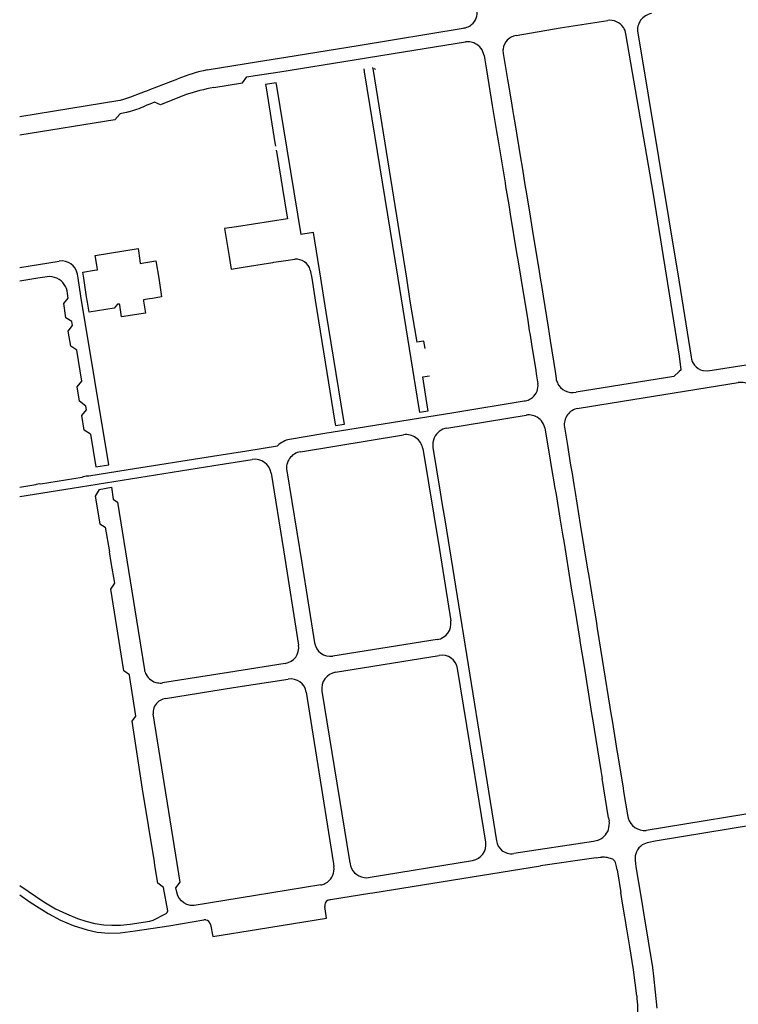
# Model space of a CAD drawing. Extents: x 148869 to 161638, y 453607 to 469810.
# Tile 988 of 1056: x 159140.98 to 159143.64, y 459848.13 to 459851.78. Entities that reach past the tile are written whole.
import ezdxf

# ---------------------------------------------------------------- set-up
doc = ezdxf.new("R2010")
doc.units = 0
doc.layers.add('LKI_V01_KANTRIJWEG', color=252, linetype='CONTINUOUS')

msp = doc.modelspace()

# ---------------------------------------------------------------- linework, layer by layer
at = {"layer": 'LKI_V01_KANTRIJWEG'}
for p, q in [((159142.6243, 459851.7451), (159142.6283, 459851.7458)), ((159142.6243, 459851.7451), (159142.6283, 459851.7458)), ((159142.3653, 459851.6513), (159142.6331, 459851.6944)), ((159142.3653, 459851.6513), (159142.6331, 459851.6944)), ((159141.9454, 459851.5839), (159142.2213, 459851.628)), ((159141.9454, 459851.5839), (159142.2213, 459851.628)), ((159142.2213, 459851.628), (159142.3653, 459851.6513)), ((159142.2213, 459851.628), (159142.3653, 459851.6513)), ((159142.7013, 459851.6439), (159142.7039, 459851.628)), ((159142.7013, 459851.6439), (159142.7039, 459851.628)), ((159142.7039, 459851.628), (159142.7101, 459851.5905)), ((159142.7039, 459851.628), (159142.7101, 459851.5905)), ((159142.7721, 459851.6514), (159142.7882, 459851.5548)), ((159142.7721, 459851.6514), (159142.7882, 459851.5548)), ((159142.2559, 459851.5949), (159142.2578, 459851.5833)), ((159142.2559, 459851.5949), (159142.2578, 459851.5833)), ((159142.289, 459851.6001), (159142.2899, 459851.594)), ((159142.289, 459851.6001), (159142.2899, 459851.594)), ((159142.2899, 459851.594), (159142.2908, 459851.5888)), ((159142.2899, 459851.594), (159142.2908, 459851.5888)), ((159142.2908, 459851.5888), (159142.4139, 459850.8195)), ((159142.2908, 459851.5888), (159142.4139, 459850.8195)), ((159142.7101, 459851.5905), (159142.7318, 459851.4585)), ((159142.7101, 459851.5905), (159142.7318, 459851.4585)), ((159141.4646, 459851.5178), (159141.5682, 459851.5579)), ((159141.4646, 459851.5178), (159141.5682, 459851.5579)), ((159141.8232, 459851.5645), (159141.8542, 459851.5694)), ((159141.8232, 459851.5645), (159141.8542, 459851.5694)), ((159141.8542, 459851.5694), (159141.9454, 459851.5839)), ((159141.8542, 459851.5694), (159141.9454, 459851.5839)), ((159142.2578, 459851.5833), (159142.3826, 459850.8195)), ((159142.2578, 459851.5833), (159142.3826, 459850.8195)), ((159142.7882, 459851.5548), (159142.7904, 459851.5416)), ((159142.7882, 459851.5548), (159142.7904, 459851.5416)), ((159141.453, 459851.5133), (159141.4646, 459851.5178)), ((159141.453, 459851.5133), (159141.4646, 459851.5178)), ((159141.8926, 459851.5362), (159141.8945, 459851.5246)), ((159141.8926, 459851.5362), (159141.8945, 459851.5246)), ((159141.8945, 459851.5246), (159141.9277, 459851.3214)), ((159141.8945, 459851.5246), (159141.9277, 459851.3214)), ((159142.0247, 459850.9814), (159141.9345, 459851.5306)), ((159142.0247, 459850.9814), (159141.9345, 459851.5306)), ((159142.7904, 459851.5416), (159142.8013, 459851.4761)), ((159142.7904, 459851.5416), (159142.8013, 459851.4761)), ((159141.3558, 459851.4793), (159141.3683, 459851.483)), ((159141.3558, 459851.4793), (159141.3683, 459851.483)), ((159141.4702, 459851.4664), (159141.4479, 459851.4572)), ((159141.4702, 459851.4664), (159141.4479, 459851.4572)), ((159141.4823, 459851.4715), (159141.4702, 459851.4664)), ((159141.4823, 459851.4715), (159141.4702, 459851.4664)), ((159142.7318, 459851.4585), (159142.7379, 459851.422)), ((159142.7318, 459851.4585), (159142.7379, 459851.422)), ((159142.8013, 459851.4761), (159142.8065, 459851.4445)), ((159142.8013, 459851.4761), (159142.8065, 459851.4445)), ((159142.8065, 459851.4445), (159142.8103, 459851.4218)), ((159142.8065, 459851.4445), (159142.8103, 459851.4218)), ((159142.7379, 459851.422), (159142.7477, 459851.3626)), ((159142.7379, 459851.422), (159142.7477, 459851.3626)), ((159142.8103, 459851.4218), (159142.8161, 459851.3869)), ((159142.8103, 459851.4218), (159142.8161, 459851.3869)), ((159142.8161, 459851.3869), (159142.8364, 459851.2648)), ((159142.8161, 459851.3869), (159142.8364, 459851.2648)), ((159142.7477, 459851.3626), (159142.7533, 459851.3281)), ((159142.7477, 459851.3626), (159142.7533, 459851.3281)), ((159141.9277, 459851.3214), (159141.9298, 459851.3086)), ((159141.9277, 459851.3214), (159141.9298, 459851.3086)), ((159142.7533, 459851.3281), (159142.779, 459851.1723)), ((159142.7533, 459851.3281), (159142.779, 459851.1723)), ((159141.9322, 459851.2941), (159141.9343, 459851.2812)), ((159141.9322, 459851.2941), (159141.9343, 459851.2812)), ((159141.9343, 459851.2812), (159141.9705, 459851.0605)), ((159141.9343, 459851.2812), (159141.9705, 459851.0605)), ((159142.8364, 459851.2648), (159142.842, 459851.2312)), ((159142.8364, 459851.2648), (159142.842, 459851.2312)), ((159142.842, 459851.2312), (159142.8539, 459851.1585)), ((159142.842, 459851.2312), (159142.8539, 459851.1585)), ((159142.779, 459851.1723), (159142.7811, 459851.1598)), ((159142.779, 459851.1723), (159142.7811, 459851.1598)), ((159142.7811, 459851.1598), (159142.7924, 459851.0911)), ((159142.7811, 459851.1598), (159142.7924, 459851.0911)), ((159142.8539, 459851.1585), (159142.8561, 459851.1452)), ((159142.8539, 459851.1585), (159142.8561, 459851.1452)), ((159142.8561, 459851.1452), (159142.8693, 459851.0649)), ((159142.8561, 459851.1452), (159142.8693, 459851.0649)), ((159142.7924, 459851.0911), (159142.7979, 459851.0574)), ((159142.7924, 459851.0911), (159142.7979, 459851.0574)), ((159142.7979, 459851.0574), (159142.8217, 459850.9132)), ((159142.7979, 459851.0574), (159142.8217, 459850.9132)), ((159142.8693, 459851.0649), (159142.8822, 459850.9857)), ((159142.8693, 459851.0649), (159142.8822, 459850.9857)), ((159142.0313, 459850.9824), (159142.0247, 459850.9814)), ((159142.0313, 459850.9824), (159142.0247, 459850.9814)), ((159142.8822, 459850.9857), (159142.9027, 459850.8608)), ((159142.8822, 459850.9857), (159142.9027, 459850.8608)), ((159141.7555, 459850.9155), (159141.7579, 459850.9007)), ((159141.7555, 459850.9155), (159141.7579, 459850.9007)), ((159141.7579, 459850.9007), (159141.7654, 459850.8538)), ((159141.7579, 459850.9007), (159141.7654, 459850.8538)), ((159142.8217, 459850.9132), (159142.8271, 459850.8805)), ((159142.8217, 459850.9132), (159142.8271, 459850.8805)), ((159140.9831, 459850.8601), (159141.1292, 459850.8833)), ((159140.9831, 459850.8601), (159141.1292, 459850.8833)), ((159141.7654, 459850.8538), (159141.8095, 459850.8607)), ((159141.7654, 459850.8538), (159141.8095, 459850.8607)), ((159141.8095, 459850.8607), (159141.8801, 459850.8718)), ((159141.8095, 459850.8607), (159141.8801, 459850.8718)), ((159141.8801, 459850.8718), (159141.9201, 459850.8781)), ((159141.8801, 459850.8718), (159141.9201, 459850.8781)), ((159141.9201, 459850.8781), (159141.9238, 459850.8787)), ((159141.9201, 459850.8781), (159141.9238, 459850.8787)), ((159141.9238, 459850.8787), (159141.9679, 459850.8856)), ((159141.9238, 459850.8787), (159141.9679, 459850.8856)), ((159141.9679, 459850.8856), (159142.0013, 459850.8908)), ((159141.9679, 459850.8856), (159142.0013, 459850.8908)), ((159142.8271, 459850.8805), (159142.8371, 459850.8195)), ((159142.8271, 459850.8805), (159142.8371, 459850.8195)), ((159142.9027, 459850.8608), (159142.9078, 459850.8293)), ((159142.9027, 459850.8608), (159142.9078, 459850.8293)), ((159141.0852, 459850.825), (159141.0503, 459850.8195)), ((159141.0852, 459850.825), (159141.0503, 459850.8195)), ((159141.1992, 459850.8195), (159141.1968, 459850.8349)), ((159141.1992, 459850.8195), (159141.1968, 459850.8349)), ((159142.0585, 459850.8501), (159142.0642, 459850.8195)), ((159142.0585, 459850.8501), (159142.0642, 459850.8195)), ((159142.9078, 459850.8293), (159142.9094, 459850.8195)), ((159142.9078, 459850.8293), (159142.9094, 459850.8195)), ((159141.0503, 459850.8195), (159140.9831, 459850.8089)), ((159141.0503, 459850.8195), (159140.9831, 459850.8089)), ((159141.4974, 459850.8195), (159141.5082, 459850.7511)), ((159141.4974, 459850.8195), (159141.5082, 459850.7511)), ((159142.0642, 459850.8195), (159142.0755, 459850.7479)), ((159142.0642, 459850.8195), (159142.0755, 459850.7479)), ((159142.1001, 459850.8041), (159142.0976, 459850.8195)), ((159142.1001, 459850.8041), (159142.0976, 459850.8195)), ((159142.3826, 459850.8195), (159142.4603, 459850.3381)), ((159142.3826, 459850.8195), (159142.4603, 459850.3381)), ((159142.8377, 459850.8195), (159142.8629, 459850.6632)), ((159142.8377, 459850.8195), (159142.8629, 459850.6632)), ((159142.9094, 459850.8195), (159142.9148, 459850.7856)), ((159142.9094, 459850.8195), (159142.9148, 459850.7856)), ((159141.1625, 459850.7459), (159141.1595, 459850.7637)), ((159141.1625, 459850.7459), (159141.1595, 459850.7637)), ((159141.5082, 459850.7511), (159141.4742, 459850.7451)), ((159141.5082, 459850.7511), (159141.4742, 459850.7451)), ((159142.9148, 459850.7856), (159142.9198, 459850.7539)), ((159142.9148, 459850.7856), (159142.9198, 459850.7539)), ((159142.9198, 459850.7539), (159142.9381, 459850.6382)), ((159142.9198, 459850.7539), (159142.9381, 459850.6382)), ((159141.4742, 459850.7451), (159141.4632, 459850.7432)), ((159141.4742, 459850.7451), (159141.4632, 459850.7432)), ((159142.0755, 459850.7479), (159142.0769, 459850.739)), ((159142.0755, 459850.7479), (159142.0769, 459850.739)), ((159141.179, 459850.6447), (159141.1766, 459850.6597)), ((159141.179, 459850.6447), (159141.1766, 459850.6597)), ((159142.8629, 459850.6632), (159142.8687, 459850.6267)), ((159142.8629, 459850.6632), (159142.8687, 459850.6267)), ((159142.8687, 459850.6267), (159142.8715, 459850.6097)), ((159142.8687, 459850.6267), (159142.8715, 459850.6097)), ((159142.8715, 459850.6097), (159142.877, 459850.5757)), ((159142.8715, 459850.6097), (159142.877, 459850.5757)), ((159142.9381, 459850.6382), (159142.9458, 459850.5894)), ((159142.9381, 459850.6382), (159142.9458, 459850.5894)), ((159142.877, 459850.5757), (159142.8926, 459850.479)), ((159142.877, 459850.5757), (159142.8926, 459850.479)), ((159142.9458, 459850.5894), (159142.964, 459850.4745)), ((159142.9458, 459850.5894), (159142.964, 459850.4745)), ((159141.2127, 459850.4393), (159141.194, 459850.5534)), ((159141.2127, 459850.4393), (159141.194, 459850.5534)), ((159142.8926, 459850.479), (159142.8946, 459850.4663)), ((159142.8926, 459850.479), (159142.8946, 459850.4663)), ((159142.8946, 459850.4663), (159142.9005, 459850.4296)), ((159142.8946, 459850.4663), (159142.9005, 459850.4296)), ((159142.964, 459850.4745), (159142.968, 459850.4488)), ((159142.964, 459850.4745), (159142.968, 459850.4488)), ((159143.4305, 459850.4815), (159143.4239, 459850.4753)), ((159143.4305, 459850.4815), (159143.4239, 459850.4753)), ((159142.4742, 459850.4546), (159142.4997, 459850.4589)), ((159142.4742, 459850.4546), (159142.4997, 459850.4589)), ((159142.4922, 459850.3433), (159142.4742, 459850.4546)), ((159142.4922, 459850.3433), (159142.4742, 459850.4546)), ((159143.0531, 459850.3387), (159143.6421, 459850.4338)), ((159143.0531, 459850.3387), (159143.6421, 459850.4338)), ((159142.8503, 459850.3656), (159142.8551, 459850.3664)), ((159142.8503, 459850.3656), (159142.8551, 459850.3664)), ((159141.2302, 459850.3328), (159141.2278, 459850.347)), ((159141.2302, 459850.3328), (159141.2278, 459850.347)), ((159142.4603, 459850.3381), (159142.4626, 459850.3242)), ((159142.4603, 459850.3381), (159142.4626, 459850.3242)), ((159142.4626, 459850.3242), (159142.4944, 459850.3296)), ((159142.4626, 459850.3242), (159142.4944, 459850.3296)), ((159142.4944, 459850.3296), (159142.4922, 459850.3433)), ((159142.4944, 459850.3296), (159142.4922, 459850.3433)), ((159143.0485, 459850.3379), (159143.0531, 459850.3387)), ((159143.0485, 459850.3379), (159143.0531, 459850.3387)), ((159142.5636, 459850.2653), (159142.8567, 459850.3133)), ((159142.5636, 459850.2653), (159142.8567, 459850.3133)), ((159142.8923, 459850.3086), (159142.8913, 459850.309)), ((159142.8923, 459850.3086), (159142.8913, 459850.309)), ((159142.9258, 459850.2667), (159142.9373, 459850.1983)), ((159142.9258, 459850.2667), (159142.9373, 459850.1983)), ((159142.999, 459850.2693), (159143.0086, 459850.21)), ((159142.999, 459850.2693), (159143.0086, 459850.21)), ((159142.0218, 459850.1777), (159142.4033, 459850.2403)), ((159142.0218, 459850.1777), (159142.4033, 459850.2403)), ((159143.0086, 459850.21), (159143.0218, 459850.1282)), ((159143.0086, 459850.21), (159143.0218, 459850.1282)), ((159142.5123, 459850.1939), (159142.5393, 459850.0284)), ((159142.5123, 459850.1939), (159142.5393, 459850.0284)), ((159142.9373, 459850.1983), (159142.9396, 459850.1851)), ((159142.9373, 459850.1983), (159142.9396, 459850.1851)), ((159142.9396, 459850.1851), (159142.9538, 459850.1007)), ((159142.9396, 459850.1851), (159142.9538, 459850.1007)), ((159141.7015, 459850.1266), (159141.8437, 459850.1491)), ((159141.7015, 459850.1266), (159141.8437, 459850.1491)), ((159141.1775, 459850.0433), (159141.7015, 459850.1266)), ((159141.1775, 459850.0433), (159141.7015, 459850.1266)), ((159141.9131, 459850.0989), (159141.959, 459849.8154)), ((159141.9131, 459850.0989), (159141.959, 459849.8154)), ((159142.9538, 459850.1007), (159142.9596, 459850.0662)), ((159142.9538, 459850.1007), (159142.9596, 459850.0662)), ((159143.0218, 459850.1282), (159143.0268, 459850.0975)), ((159143.0218, 459850.1282), (159143.0268, 459850.0975)), ((159143.0268, 459850.0975), (159143.0334, 459850.0564)), ((159143.0268, 459850.0975), (159143.0334, 459850.0564)), ((159142.9596, 459850.0662), (159142.9625, 459850.0494)), ((159142.9596, 459850.0662), (159142.9625, 459850.0494)), ((159140.9832, 459850.0123), (159141.1775, 459850.0433)), ((159140.9832, 459850.0123), (159141.1775, 459850.0433)), ((159141.2769, 459850.0379), (159141.3228, 459850.0465)), ((159141.2769, 459850.0379), (159141.3228, 459850.0465)), ((159141.3228, 459850.0465), (159141.3291, 459850.0024)), ((159141.3228, 459850.0465), (159141.3291, 459850.0024)), ((159142.5393, 459850.0284), (159142.5469, 459849.9813)), ((159142.5393, 459850.0284), (159142.5469, 459849.9813)), ((159142.9625, 459850.0494), (159142.9676, 459850.0192)), ((159142.9625, 459850.0494), (159142.9676, 459850.0192)), ((159143.0334, 459850.0564), (159143.0382, 459850.0271)), ((159143.0334, 459850.0564), (159143.0382, 459850.0271)), ((159143.0382, 459850.0271), (159143.0575, 459849.9088)), ((159143.0382, 459850.0271), (159143.0575, 459849.9088)), ((159141.3291, 459850.0024), (159141.345, 459849.9912)), ((159141.3291, 459850.0024), (159141.345, 459849.9912)), ((159141.345, 459849.9912), (159141.4445, 459849.3712)), ((159141.345, 459849.9912), (159141.4445, 459849.3712)), ((159142.9676, 459850.0192), (159142.9823, 459849.9316)), ((159142.9676, 459850.0192), (159142.9823, 459849.9316)), ((159142.5469, 459849.9813), (159142.5572, 459849.9185)), ((159142.5469, 459849.9813), (159142.5572, 459849.9185)), ((159142.9823, 459849.9316), (159142.9918, 459849.8733)), ((159142.9823, 459849.9316), (159142.9918, 459849.8733)), ((159141.2989, 459849.8993), (159141.3152, 459849.8079)), ((159141.2989, 459849.8993), (159141.3152, 459849.8079)), ((159143.0575, 459849.9088), (159143.071, 459849.8264)), ((159143.0575, 459849.9088), (159143.071, 459849.8264)), ((159142.9918, 459849.8733), (159142.9973, 459849.8391)), ((159142.9918, 459849.8733), (159142.9973, 459849.8391)), ((159141.3218, 459849.7685), (159141.3152, 459849.8079)), ((159141.3218, 459849.7685), (159141.3152, 459849.8079)), ((159141.959, 459849.8154), (159142.015, 459849.4626)), ((159141.959, 459849.8154), (159142.015, 459849.4626)), ((159142.9973, 459849.8391), (159143.0217, 459849.6892)), ((159142.9973, 459849.8391), (159143.0217, 459849.6892)), ((159143.071, 459849.8264), (159143.0857, 459849.7364)), ((159143.071, 459849.8264), (159143.0857, 459849.7364)), ((159141.3349, 459849.6912), (159141.3218, 459849.7685)), ((159141.3349, 459849.6912), (159141.3218, 459849.7685)), ((159143.0857, 459849.7364), (159143.0877, 459849.7244)), ((159143.0857, 459849.7364), (159143.0877, 459849.7244)), ((159143.0877, 459849.7244), (159143.1039, 459849.6249)), ((159143.0877, 459849.7244), (159143.1039, 459849.6249)), ((159143.0217, 459849.6892), (159143.0266, 459849.6588)), ((159143.0217, 459849.6892), (159143.0266, 459849.6588)), ((159143.0266, 459849.6588), (159143.032, 459849.6253)), ((159143.0266, 459849.6588), (159143.032, 459849.6253)), ((159143.032, 459849.6253), (159143.0369, 459849.5955)), ((159143.032, 459849.6253), (159143.0369, 459849.5955)), ((159143.1039, 459849.6249), (159143.1087, 459849.5951)), ((159143.1039, 459849.6249), (159143.1087, 459849.5951)), ((159143.0369, 459849.5955), (159143.0554, 459849.4812)), ((159143.0369, 459849.5955), (159143.0554, 459849.4812)), ((159143.1087, 459849.5951), (159143.1156, 459849.5526)), ((159143.1087, 459849.5951), (159143.1156, 459849.5526)), ((159143.1156, 459849.5526), (159143.1202, 459849.5238)), ((159143.1156, 459849.5526), (159143.1202, 459849.5238)), ((159143.1202, 459849.5238), (159143.1387, 459849.4092)), ((159143.1202, 459849.5238), (159143.1387, 459849.4092)), ((159142.5283, 459849.483), (159142.1412, 459849.422)), ((159142.5283, 459849.483), (159142.1412, 459849.422)), ((159143.0554, 459849.4812), (159143.0572, 459849.4698)), ((159143.0554, 459849.4812), (159143.0572, 459849.4698)), ((159143.0572, 459849.4698), (159143.0688, 459849.3982)), ((159143.0572, 459849.4698), (159143.0688, 459849.3982)), ((159142.1521, 459849.3623), (159142.5357, 459849.4243)), ((159142.1521, 459849.3623), (159142.5357, 459849.4243)), ((159143.1387, 459849.4092), (159143.1437, 459849.3782)), ((159143.1387, 459849.4092), (159143.1437, 459849.3782)), ((159143.0688, 459849.3982), (159143.0738, 459849.3678)), ((159143.0688, 459849.3982), (159143.0738, 459849.3678)), ((159143.0738, 459849.3678), (159143.0942, 459849.2418)), ((159143.0738, 459849.3678), (159143.0942, 459849.2418)), ((159143.1437, 459849.3782), (159143.1671, 459849.2333)), ((159143.1437, 459849.3782), (159143.1671, 459849.2333)), ((159141.3908, 459849.3428), (159141.3892, 459849.3528)), ((159141.3908, 459849.3428), (159141.3892, 459849.3528)), ((159141.4116, 459849.2081), (159141.3908, 459849.3428)), ((159141.4116, 459849.2081), (159141.3908, 459849.3428)), ((159142.0432, 459849.2883), (159142.0814, 459849.048)), ((159142.0432, 459849.2883), (159142.0814, 459849.048)), ((159142.1016, 459849.2925), (159142.204, 459848.6641)), ((159142.1016, 459849.2925), (159142.204, 459848.6641)), ((159143.0942, 459849.2418), (159143.0995, 459849.2093)), ((159143.0942, 459849.2418), (159143.0995, 459849.2093)), ((159143.1671, 459849.2333), (159143.1721, 459849.2022)), ((159143.1671, 459849.2333), (159143.1721, 459849.2022)), ((159141.4129, 459849.2), (159141.4116, 459849.2081)), ((159141.4129, 459849.2), (159141.4116, 459849.2081)), ((159143.0995, 459849.2093), (159143.104, 459849.1817)), ((159143.0995, 459849.2093), (159143.104, 459849.1817)), ((159143.1721, 459849.2022), (159143.174, 459849.1905)), ((159143.1721, 459849.2022), (159143.174, 459849.1905)), ((159143.174, 459849.1905), (159143.1789, 459849.1603)), ((159143.174, 459849.1905), (159143.1789, 459849.1603)), ((159143.104, 459849.1817), (159143.1088, 459849.1518)), ((159143.104, 459849.1817), (159143.1088, 459849.1518)), ((159143.1088, 459849.1518), (159143.1337, 459848.9988)), ((159143.1088, 459849.1518), (159143.1337, 459848.9988)), ((159143.1789, 459849.1603), (159143.1931, 459849.0724)), ((159143.1789, 459849.1603), (159143.1931, 459849.0724)), ((159142.0814, 459849.048), (159142.144, 459848.6535)), ((159142.0814, 459849.048), (159142.144, 459848.6535)), ((159143.1931, 459849.0724), (159143.195, 459849.0605)), ((159143.1931, 459849.0724), (159143.195, 459849.0605)), ((159143.195, 459849.0605), (159143.2156, 459848.9334)), ((159143.195, 459849.0605), (159143.2156, 459848.9334)), ((159143.1337, 459848.9988), (159143.1385, 459848.9694)), ((159143.1337, 459848.9988), (159143.1385, 459848.9694)), ((159143.1623, 459848.8237), (159143.1385, 459848.9694)), ((159143.1623, 459848.8237), (159143.1385, 459848.9694)), ((159143.2156, 459848.9334), (159143.2177, 459848.9209)), ((159143.2156, 459848.9334), (159143.2177, 459848.9209)), ((159143.2177, 459848.9209), (159143.2323, 459848.8341)), ((159143.2177, 459848.9209), (159143.2323, 459848.8341)), ((159143.1623, 459848.8237), (159143.1641, 459848.8119)), ((159143.1623, 459848.8237), (159143.1641, 459848.8119)), ((159143.2323, 459848.8341), (159143.2345, 459848.8225)), ((159143.2323, 459848.8341), (159143.2345, 459848.8225)), ((159143.1059, 459848.7361), (159142.8112, 459848.6912)), ((159143.1059, 459848.7361), (159142.8112, 459848.6912)), ((159143.1208, 459848.7392), (159143.1059, 459848.7361)), ((159143.1208, 459848.7392), (159143.1059, 459848.7361)), ((159143.1208, 459848.7392), (159143.1284, 459848.743)), ((159143.1208, 459848.7392), (159143.1284, 459848.743)), ((159143.1164, 459848.6755), (159142.9102, 459848.6462)), ((159143.1164, 459848.6755), (159142.9102, 459848.6462)), ((159143.1164, 459848.6755), (159143.1313, 459848.6774)), ((159143.1164, 459848.6755), (159143.1313, 459848.6774)), ((159143.1313, 459848.6774), (159143.1377, 459848.6779)), ((159143.1313, 459848.6774), (159143.1377, 459848.6779)), ((159141.4835, 459848.647), (159141.4813, 459848.6608)), ((159141.4835, 459848.647), (159141.4813, 459848.6608)), ((159142.144, 459848.6535), (159142.1457, 459848.6423)), ((159142.144, 459848.6535), (159142.1457, 459848.6423)), ((159142.204, 459848.6641), (159142.2059, 459848.6526)), ((159142.204, 459848.6641), (159142.2059, 459848.6526)), ((159142.2059, 459848.6526), (159142.2071, 459848.6451)), ((159142.2059, 459848.6526), (159142.2071, 459848.6451)), ((159142.2798, 459848.6035), (159142.6591, 459848.6658)), ((159142.2798, 459848.6035), (159142.6591, 459848.6658)), ((159142.2894, 459848.5461), (159142.9102, 459848.6462)), ((159142.2894, 459848.5461), (159142.9102, 459848.6462)), ((159143.1915, 459848.6432), (159143.1876, 459848.6584)), ((159143.1915, 459848.6432), (159143.1876, 459848.6584)), ((159143.1936, 459848.6307), (159143.1915, 459848.6432)), ((159143.1936, 459848.6307), (159143.1915, 459848.6432)), ((159143.2606, 459848.6655), (159143.2619, 459848.6539)), ((159143.2606, 459848.6655), (159143.2619, 459848.6539)), ((159143.2619, 459848.6539), (159143.2632, 459848.6417)), ((159143.2619, 459848.6539), (159143.2632, 459848.6417)), ((159143.2632, 459848.6417), (159143.2824, 459848.5262)), ((159143.2632, 459848.6417), (159143.2824, 459848.5262)), ((159142.2677, 459848.6015), (159142.2798, 459848.6035)), ((159142.2677, 459848.6015), (159142.2798, 459848.6035)), ((159143.1936, 459848.6307), (159143.2074, 459848.5466)), ((159143.1936, 459848.6307), (159143.2074, 459848.5466)), ((159142.1332, 459848.5208), (159142.2781, 459848.5442)), ((159142.1332, 459848.5208), (159142.2781, 459848.5442)), ((159142.2781, 459848.5442), (159142.2894, 459848.5461)), ((159142.2781, 459848.5442), (159142.2894, 459848.5461)), ((159143.2127, 459848.515), (159143.2074, 459848.5466)), ((159143.2127, 459848.515), (159143.2074, 459848.5466)), ((159142.1293, 459848.5201), (159142.1332, 459848.5208)), ((159142.1293, 459848.5201), (159142.1332, 459848.5208)), ((159143.2224, 459848.4571), (159143.2127, 459848.515)), ((159143.2224, 459848.4571), (159143.2127, 459848.515)), ((159143.2824, 459848.5262), (159143.2923, 459848.4641)), ((159143.2824, 459848.5262), (159143.2923, 459848.4641)), ((159143.2247, 459848.4432), (159143.2224, 459848.4571)), ((159143.2247, 459848.4432), (159143.2224, 459848.4571)), ((159143.2923, 459848.4641), (159143.3242, 459848.2693)), ((159143.2923, 459848.4641), (159143.3242, 459848.2693)), ((159141.5353, 459848.4237), (159141.6641, 459848.4455)), ((159141.5353, 459848.4237), (159141.6641, 459848.4455)), ((159143.2288, 459848.4188), (159143.2247, 459848.4432)), ((159143.2288, 459848.4188), (159143.2247, 459848.4432)), ((159143.231, 459848.4056), (159143.2288, 459848.4188)), ((159143.231, 459848.4056), (159143.2288, 459848.4188)), ((159143.241, 459848.3461), (159143.231, 459848.4056)), ((159143.241, 459848.3461), (159143.231, 459848.4056)), ((159143.2545, 459848.2613), (159143.241, 459848.3461)), ((159143.2545, 459848.2613), (159143.241, 459848.3461)), ((159143.2672, 459848.1647), (159143.2545, 459848.2613)), ((159143.2672, 459848.1647), (159143.2545, 459848.2613)), ((159143.3242, 459848.2693), (159143.3285, 459848.2378)), ((159143.3242, 459848.2693), (159143.3285, 459848.2378)), ((159143.3285, 459848.2378), (159143.3403, 459848.1194)), ((159143.3285, 459848.2378), (159143.3403, 459848.1194))]:
    msp.add_line(p, q, dxfattribs=at)
for points in [[(159142.8198, 459851.7184), (159142.9833, 459851.7464), (159143.1588, 459851.7735)], [(159142.8198, 459851.7184), (159142.9833, 459851.7464), (159143.1588, 459851.7735)], [(159141.6769, 459851.5908), (159141.8666, 459851.6214), (159141.9676, 459851.6376), (159142.2354, 459851.6811), (159142.6243, 459851.7451)], [(159141.6769, 459851.5908), (159141.8666, 459851.6214), (159141.9676, 459851.6376), (159142.2354, 459851.6811), (159142.6243, 459851.7451)], [(159143.4305, 459850.4815), (159143.4244, 459850.5317), (159143.3284, 459851.1308), (159143.2263, 459851.7245)], [(159143.4305, 459850.4815), (159143.4244, 459850.5317), (159143.3284, 459851.1308), (159143.2263, 459851.7245)], [(159143.2698, 459851.728), (159143.4231, 459850.805), (159143.4675, 459850.5276)], [(159143.2698, 459851.728), (159143.4231, 459850.805), (159143.4675, 459850.5276)], [(159142.2994, 459851.5925), (159142.2976, 459851.5952), (159142.2899, 459851.594)], [(159142.2994, 459851.5925), (159142.2976, 459851.5952), (159142.2899, 459851.594)], [(159141.7013, 459851.5256), (159141.8075, 459851.5429), (159141.8232, 459851.5645)], [(159141.7013, 459851.5256), (159141.8075, 459851.5429), (159141.8232, 459851.5645)], [(159141.9345, 459851.5306), (159141.9326, 459851.5428), (159141.8926, 459851.5362)], [(159141.9345, 459851.5306), (159141.9326, 459851.5428), (159141.8926, 459851.5362)], [(159141.3683, 459851.483), (159141.3946, 459851.4907), (159141.4327, 459851.5059), (159141.4488, 459851.5121), (159141.453, 459851.5133)], [(159141.3683, 459851.483), (159141.3946, 459851.4907), (159141.4327, 459851.5059), (159141.4488, 459851.5121), (159141.453, 459851.5133)], [(159141.5995, 459851.4991), (159141.5042, 459851.4609), (159141.4823, 459851.4715)], [(159141.5995, 459851.4991), (159141.5042, 459851.4609), (159141.4823, 459851.4715)], [(159140.9831, 459851.4181), (159141.3531, 459851.4785), (159141.3558, 459851.4793)], [(159140.9831, 459851.4181), (159141.3531, 459851.4785), (159141.3558, 459851.4793)], [(159141.3533, 459851.4272), (159141.3355, 459851.4063), (159140.9831, 459851.3493)], [(159141.3533, 459851.4272), (159141.3355, 459851.4063), (159140.9831, 459851.3493)], [(159141.3723, 459851.4316), (159141.3538, 459851.4279), (159141.3533, 459851.4272)], [(159141.3723, 459851.4316), (159141.3538, 459851.4279), (159141.3533, 459851.4272)], [(159141.3854, 459851.4351), (159141.3777, 459851.4327), (159141.3723, 459851.4316)], [(159141.3854, 459851.4351), (159141.3777, 459851.4327), (159141.3723, 459851.4316)], [(159141.9705, 459851.0605), (159141.974, 459851.0397), (159141.7849, 459851.0103)], [(159141.9705, 459851.0605), (159141.974, 459851.0397), (159141.7849, 459851.0103)], [(159141.7849, 459851.0103), (159141.7414, 459851.0035), (159141.7555, 459850.9155)], [(159141.7849, 459851.0103), (159141.7414, 459851.0035), (159141.7555, 459850.9155)], [(159142.0976, 459850.8195), (159142.07, 459850.9885), (159142.0313, 459850.9824)], [(159142.0976, 459850.8195), (159142.07, 459850.9885), (159142.0313, 459850.9824)], [(159141.2697, 459850.8605), (159141.2622, 459850.9044), (159141.4209, 459850.9296), (159141.4274, 459850.8855)], [(159141.2697, 459850.8605), (159141.2622, 459850.9044), (159141.4209, 459850.9296), (159141.4274, 459850.8855)], [(159141.2601, 459850.8495), (159141.2713, 459850.8514), (159141.2697, 459850.8605)], [(159141.2601, 459850.8495), (159141.2713, 459850.8514), (159141.2697, 459850.8605)], [(159141.4274, 459850.8855), (159141.429, 459850.8742), (159141.4421, 459850.8764)], [(159141.4274, 459850.8855), (159141.429, 459850.8742), (159141.4421, 459850.8764)], [(159141.4421, 459850.8764), (159141.4869, 459850.8841), (159141.4974, 459850.8195)], [(159141.4421, 459850.8764), (159141.4869, 459850.8841), (159141.4974, 459850.8195)], [(159141.2201, 459850.8195), (159141.2167, 459850.8423), (159141.2601, 459850.8495)], [(159141.2201, 459850.8195), (159141.2167, 459850.8423), (159141.2601, 459850.8495)], [(159141.2448, 459850.2432), (159141.2647, 459850.1222), (159141.3135, 459850.1296), (159141.2095, 459850.7536), (159141.1992, 459850.8195)], [(159141.2448, 459850.2432), (159141.2647, 459850.1222), (159141.3135, 459850.1296), (159141.2095, 459850.7536), (159141.1992, 459850.8195)], [(159141.2339, 459850.7309), (159141.2303, 459850.7514), (159141.2201, 459850.8195)], [(159141.2339, 459850.7309), (159141.2303, 459850.7514), (159141.2201, 459850.8195)], [(159142.1825, 459850.2932), (159142.1172, 459850.6945), (159142.1001, 459850.8041)], [(159142.1825, 459850.2932), (159142.1172, 459850.6945), (159142.1001, 459850.8041)], [(159142.4139, 459850.8195), (159142.427, 459850.7345), (159142.4524, 459850.583)], [(159142.4139, 459850.8195), (159142.427, 459850.7345), (159142.4524, 459850.583)], [(159141.1766, 459850.6597), (159141.1539, 459850.6733), (159141.1459, 459850.726), (159141.1625, 459850.7459)], [(159141.1766, 459850.6597), (159141.1539, 459850.6733), (159141.1459, 459850.726), (159141.1625, 459850.7459)], [(159141.3531, 459850.7202), (159141.3524, 459850.7244), (159141.345, 459850.7236), (159141.3332, 459850.7094), (159141.2403, 459850.6942), (159141.2339, 459850.7309)], [(159141.3531, 459850.7202), (159141.3524, 459850.7244), (159141.345, 459850.7236), (159141.3332, 459850.7094), (159141.2403, 459850.6942), (159141.2339, 459850.7309)], [(159141.4418, 459850.7347), (159141.448, 459850.6902), (159141.3601, 459850.6768), (159141.3531, 459850.7202)], [(159141.4418, 459850.7347), (159141.448, 459850.6902), (159141.3601, 459850.6768), (159141.3531, 459850.7202)], [(159141.4632, 459850.7432), (159141.4412, 459850.7393), (159141.4418, 459850.7347)], [(159141.4632, 459850.7432), (159141.4412, 459850.7393), (159141.4418, 459850.7347)], [(159142.0769, 459850.739), (159142.107, 459850.548), (159142.1494, 459850.2878)], [(159142.0769, 459850.739), (159142.107, 459850.548), (159142.1494, 459850.2878)], [(159141.194, 459850.5534), (159141.1719, 459850.5682), (159141.1622, 459850.6239), (159141.179, 459850.6447)], [(159141.194, 459850.5534), (159141.1719, 459850.5682), (159141.1622, 459850.6239), (159141.179, 459850.6447)], [(159142.4834, 459850.5601), (159142.4789, 459850.587), (159142.4524, 459850.583)], [(159142.4834, 459850.5601), (159142.4789, 459850.587), (159142.4524, 459850.583)], [(159143.511, 459850.4788), (159143.5289, 459850.477), (159143.813, 459850.5217), (159143.8866, 459850.5334)], [(159143.511, 459850.4788), (159143.5289, 459850.477), (159143.813, 459850.5217), (159143.8866, 459850.5334)], [(159143.4239, 459850.4753), (159143.4034, 459850.4562), (159143.0417, 459850.3985)], [(159143.4239, 459850.4753), (159143.4034, 459850.4562), (159143.0417, 459850.3985)], [(159141.2278, 459850.347), (159141.2047, 459850.3646), (159141.1959, 459850.4185), (159141.2127, 459850.4393)], [(159141.2278, 459850.347), (159141.2047, 459850.3646), (159141.1959, 459850.4185), (159141.2127, 459850.4393)], [(159141.9819, 459850.2238), (159142.1046, 459850.2453), (159142.5896, 459850.3228), (159142.8503, 459850.3656)], [(159141.9819, 459850.2238), (159142.1046, 459850.2453), (159142.5896, 459850.3228), (159142.8503, 459850.3656)], [(159141.2448, 459850.2432), (159141.2221, 459850.2575), (159141.2133, 459850.3116), (159141.2302, 459850.3328)], [(159141.2448, 459850.2432), (159141.2221, 459850.2575), (159141.2133, 459850.3116), (159141.2302, 459850.3328)], [(159142.1494, 459850.2878), (159142.1516, 459850.2744), (159142.1846, 459850.2798), (159142.1825, 459850.2932)], [(159142.1494, 459850.2878), (159142.1516, 459850.2744), (159142.1846, 459850.2798), (159142.1825, 459850.2932)], [(159141.6965, 459850.161), (159141.8239, 459850.181), (159141.9374, 459850.2002)], [(159141.6965, 459850.161), (159141.8239, 459850.181), (159141.9374, 459850.2002)], [(159142.4742, 459850.1897), (159142.5359, 459849.8161), (159142.5782, 459849.5517)], [(159142.4742, 459850.1897), (159142.5359, 459849.8161), (159142.5782, 459849.5517)], [(159141.2385, 459850.0882), (159141.3845, 459850.1119), (159141.6965, 459850.161)], [(159141.2385, 459850.0882), (159141.3845, 459850.1119), (159141.6965, 459850.161)], [(159141.971, 459850.1071), (159142.0267, 459849.767), (159142.0742, 459849.4706)], [(159141.971, 459850.1071), (159142.0267, 459849.767), (159142.0742, 459849.4706)], [(159140.9832, 459850.0467), (159141.0425, 459850.0563), (159141.0456, 459850.0582), (159141.0555, 459850.0598), (159141.0595, 459850.0591), (159141.2147, 459850.0843), (159141.2196, 459850.0865), (159141.2295, 459850.0881), (159141.2385, 459850.0882)], [(159140.9832, 459850.0467), (159141.0425, 459850.0563), (159141.0456, 459850.0582), (159141.0555, 459850.0598), (159141.0595, 459850.0591), (159141.2147, 459850.0843), (159141.2196, 459850.0865), (159141.2295, 459850.0881), (159141.2385, 459850.0882)], [(159141.2769, 459850.0379), (159141.2627, 459850.0139), (159141.2793, 459849.9109), (159141.2989, 459849.8993)], [(159141.2769, 459850.0379), (159141.2627, 459850.0139), (159141.2793, 459849.9109), (159141.2989, 459849.8993)], [(159142.5572, 459849.9185), (159142.5959, 459849.681), (159142.7468, 459848.7379)], [(159142.5572, 459849.9185), (159142.5959, 459849.681), (159142.7468, 459848.7379)], [(159141.3892, 459849.3528), (159141.3689, 459849.3673), (159141.3198, 459849.6695), (159141.3349, 459849.6912)], [(159141.3892, 459849.3528), (159141.3689, 459849.3673), (159141.3198, 459849.6695), (159141.3349, 459849.6912)], [(159141.9654, 459849.3945), (159141.7555, 459849.3616), (159141.5119, 459849.3225)], [(159141.9654, 459849.3945), (159141.7555, 459849.3616), (159141.5119, 459849.3225)], [(159142.7075, 459848.7331), (159142.6596, 459849.0296), (159142.603, 459849.3758)], [(159142.7075, 459848.7331), (159142.6596, 459849.0296), (159142.603, 459849.3758)], [(159141.5226, 459849.2643), (159141.7742, 459849.305), (159141.9769, 459849.3366)], [(159141.5226, 459849.2643), (159141.7742, 459849.305), (159141.9769, 459849.3366)], [(159141.4813, 459848.6608), (159141.4376, 459848.9291), (159141.3988, 459849.1804), (159141.4129, 459849.2)], [(159141.4813, 459848.6608), (159141.4376, 459848.9291), (159141.3988, 459849.1804), (159141.4129, 459849.2)], [(159141.5614, 459848.5648), (159141.5766, 459848.5857), (159141.4767, 459849.2078)], [(159141.5614, 459848.5648), (159141.5766, 459848.5857), (159141.4767, 459849.2078)], [(159143.8541, 459848.8676), (159143.8135, 459848.8609), (159143.3007, 459848.7768)], [(159143.8541, 459848.8676), (159143.8135, 459848.8609), (159143.3007, 459848.7768)], [(159143.7923, 459848.8127), (159143.3343, 459848.7366), (159143.3108, 459848.7326)], [(159143.7923, 459848.8127), (159143.3343, 459848.7366), (159143.3108, 459848.7326)], [(159141.5154, 459848.5656), (159141.4942, 459848.5815), (159141.4835, 459848.647)], [(159141.5154, 459848.5656), (159141.4942, 459848.5815), (159141.4835, 459848.647)], [(159140.9831, 459848.5726), (159141.0727, 459848.5127), (159141.1153, 459848.4872), (159141.1569, 459848.4675), (159141.197, 459848.451), (159141.2283, 459848.4404), (159141.2617, 459848.4321), (159141.2943, 459848.4278), (159141.3236, 459848.4256), (159141.3558, 459848.4261), (159141.3917, 459848.4303), (159141.4643, 459848.4411), (159141.4771, 459848.4445), (159141.5248, 459848.4689), (159141.5291, 459848.4736), (159141.5309, 459848.4789), (159141.5154, 459848.5656)], [(159140.9831, 459848.5726), (159141.0727, 459848.5127), (159141.1153, 459848.4872), (159141.1569, 459848.4675), (159141.197, 459848.451), (159141.2283, 459848.4404), (159141.2617, 459848.4321), (159141.2943, 459848.4278), (159141.3236, 459848.4256), (159141.3558, 459848.4261), (159141.3917, 459848.4303), (159141.4643, 459848.4411), (159141.4771, 459848.4445), (159141.5248, 459848.4689), (159141.5291, 459848.4736), (159141.5309, 459848.4789), (159141.5154, 459848.5656)], [(159142.097, 459848.5751), (159141.8552, 459848.536), (159141.6291, 459848.4987)], [(159142.097, 459848.5751), (159141.8552, 459848.536), (159141.6291, 459848.4987)], [(159140.9831, 459848.5386), (159141.0214, 459848.5116), (159141.0887, 459848.4698), (159141.1347, 459848.4448), (159141.1814, 459848.4252), (159141.2324, 459848.4087), (159141.2701, 459848.4004), (159141.3124, 459848.3964), (159141.3546, 459848.3977), (159141.4105, 459848.4048), (159141.5353, 459848.4237)], [(159140.9831, 459848.5386), (159141.0214, 459848.5116), (159141.0887, 459848.4698), (159141.1347, 459848.4448), (159141.1814, 459848.4252), (159141.2324, 459848.4087), (159141.2701, 459848.4004), (159141.3124, 459848.3964), (159141.3546, 459848.3977), (159141.4105, 459848.4048), (159141.5353, 459848.4237)], [(159141.6291, 459848.4987), (159141.6152, 459848.4989), (159141.6018, 459848.5027), (159141.5904, 459848.5083), (159141.5814, 459848.5165), (159141.5733, 459848.526), (159141.5679, 459848.5353), (159141.5645, 459848.5478), (159141.5614, 459848.5648)], [(159141.6291, 459848.4987), (159141.6152, 459848.4989), (159141.6018, 459848.5027), (159141.5904, 459848.5083), (159141.5814, 459848.5165), (159141.5733, 459848.526), (159141.5679, 459848.5353), (159141.5645, 459848.5478), (159141.5614, 459848.5648)], [(159141.6889, 459848.4284), (159141.6974, 459848.3842), (159141.8669, 459848.4116), (159142.1189, 459848.4517), (159142.1117, 459848.4956)], [(159141.6889, 459848.4284), (159141.6974, 459848.3842), (159141.8669, 459848.4116), (159142.1189, 459848.4517), (159142.1117, 459848.4956)]]:
    msp.add_lwpolyline(points, dxfattribs=at)
for centre, radius, start, end in [((159142.6193, 459851.8017), 0.0564, 309.4559, 10.5454), ((159142.6193, 459851.8017), 0.0564, 309.4559, 10.5454), ((159143.1678, 459851.7151), 0.059, 33.5951, 98.7653), ((159143.1678, 459851.7151), 0.059, 33.5951, 98.7653), ((159143.3306, 459851.7381), 0.0616, 99.069, 189.3768), ((159143.3306, 459851.7381), 0.0616, 99.069, 189.3768), ((159142.6223, 459851.7873), 0.042, 278.2073, 291.7968), ((159142.6223, 459851.7873), 0.042, 278.2073, 291.7968), ((159142.6222, 459851.7962), 0.0503, 288.1186, 310.9356), ((159142.6222, 459851.7962), 0.0503, 288.1186, 310.9356), ((159143.1699, 459851.7154), 0.0572, 9.1243, 34.487), ((159143.1699, 459851.7154), 0.0572, 9.1243, 34.487), ((159142.8296, 459851.661), 0.0582, 99.6842, 173.257), ((159142.8296, 459851.661), 0.0582, 99.6842, 173.257), ((159142.6408, 459851.6418), 0.0532, 81.9804, 98.3228), ((159142.6408, 459851.6418), 0.0532, 81.9804, 98.3228), ((159142.6425, 459851.6389), 0.0559, 63.306, 84.1009), ((159142.6425, 459851.6389), 0.0559, 63.306, 84.1009), ((159142.6415, 459851.6341), 0.0606, 9.2998, 64.5338), ((159142.6415, 459851.6341), 0.0606, 9.2998, 64.5338), ((159142.8271, 459851.6608), 0.0558, 172.7701, 189.7372), ((159142.8271, 459851.6608), 0.0558, 172.7701, 189.7372), ((159141.817, 459850.9313), 0.6742, 101.9945, 111.6496), ((159141.817, 459850.9313), 0.6742, 101.9945, 111.6496), ((159141.8539, 459850.7328), 0.8074, 100.8906, 108.3603), ((159141.8539, 459850.7328), 0.8074, 100.8906, 108.3603), ((159141.211, 459852.0279), 0.618, 286.3891, 292.5408), ((159141.211, 459852.0279), 0.618, 286.3891, 292.5408), ((159141.1384, 459850.8248), 0.0592, 9.9015, 98.9285), ((159141.1384, 459850.8248), 0.0592, 9.9015, 98.9285), ((159142.0036, 459850.8335), 0.0573, 16.8351, 92.2548), ((159142.0036, 459850.8335), 0.0573, 16.8351, 92.2548), ((159141.0945, 459850.7661), 0.0596, 63.5787, 98.9338), ((159141.0945, 459850.7661), 0.0596, 63.5787, 98.9338), ((159141.0927, 459850.7588), 0.067, 4.235, 65.0388), ((159141.0927, 459850.7588), 0.067, 4.235, 65.0388), ((159143.5309, 459850.5369), 0.064, 188.3628, 216.8153), ((159143.5309, 459850.5369), 0.064, 188.3628, 216.8153), ((159143.5218, 459850.5308), 0.0532, 217.4069, 258.278), ((159143.5218, 459850.5308), 0.0532, 217.4069, 258.278), ((159142.845, 459850.4218), 0.0561, 309.6683, 7.9903), ((159142.845, 459850.4218), 0.0561, 309.6683, 7.9903), ((159143.0239, 459850.4567), 0.0565, 188.0648, 205.6578), ((159143.0239, 459850.4567), 0.0565, 188.0648, 205.6578), ((159143.0279, 459850.4573), 0.0604, 204.5635, 283.1575), ((159143.0279, 459850.4573), 0.0604, 204.5635, 283.1575), ((159143.6516, 459850.3744), 0.0601, 8.2454, 99.1044), ((159142.8486, 459850.4064), 0.0405, 279.2917, 293.163), ((159142.8486, 459850.4064), 0.0405, 279.2917, 293.163), ((159142.8478, 459850.4165), 0.0502, 289.3923, 311.055), ((159142.8478, 459850.4165), 0.0502, 289.3923, 311.055), ((159142.8669, 459850.2461), 0.068, 87.4801, 98.6049), ((159142.8669, 459850.2461), 0.068, 87.4801, 98.6049), ((159142.868, 459850.2581), 0.0559, 65.4096, 88.0615), ((159142.868, 459850.2581), 0.0559, 65.4096, 88.0615), ((159143.058, 459850.2789), 0.0598, 99.1656, 189.2488), ((159143.058, 459850.2789), 0.0598, 99.1656, 189.2488), ((159142.8668, 459850.2539), 0.0604, 12.3108, 65.0422), ((159142.8668, 459850.2539), 0.0604, 12.3108, 65.0422), ((159142.4135, 459850.1796), 0.0616, 9.39, 99.5331), ((159142.4135, 459850.1796), 0.0616, 9.39, 99.5331), ((159142.5735, 459850.2043), 0.0618, 99.1452, 156.2286), ((159142.5735, 459850.2043), 0.0618, 99.1452, 156.2286), ((159142.0009, 459850.1338), 0.0919, 101.9603, 133.736), ((159142.0009, 459850.1338), 0.0919, 101.9603, 133.736), ((159142.5723, 459850.2039), 0.0609, 155.4782, 189.4898), ((159142.5723, 459850.2039), 0.0609, 155.4782, 189.4898), ((159142.0317, 459850.117), 0.0615, 99.2491, 189.3281), ((159142.0317, 459850.117), 0.0615, 99.2491, 189.3281), ((159141.8532, 459850.0892), 0.0607, 9.2175, 99.0229), ((159141.8532, 459850.0892), 0.0607, 9.2175, 99.0229), ((159142.5189, 459849.5423), 0.06, 279.0139, 8.9939), ((159142.5189, 459849.5423), 0.06, 279.0139, 8.9939), ((159141.9562, 459849.4533), 0.0595, 278.9235, 8.9217), ((159141.9562, 459849.4533), 0.0595, 278.9235, 8.9217), ((159142.1323, 459849.4802), 0.0589, 189.4349, 278.6784), ((159142.1323, 459849.4802), 0.0589, 189.4349, 278.6784), ((159142.545, 459849.3662), 0.0589, 9.3534, 99.082), ((159142.545, 459849.3662), 0.0589, 9.3534, 99.082), ((159141.4848, 459849.3776), 0.0408, 188.973, 202.3021), ((159141.4848, 459849.3776), 0.0408, 188.973, 202.3021), ((159141.4851, 459849.3739), 0.0398, 197.1858, 210.7762), ((159141.4851, 459849.3739), 0.0398, 197.1858, 210.7762), ((159141.5032, 459849.3815), 0.0594, 208.1802, 260.049), ((159141.5032, 459849.3815), 0.0594, 208.1802, 260.049), ((159141.9858, 459849.2791), 0.0582, 9.1068, 98.8405), ((159141.9858, 459849.2791), 0.0582, 9.1068, 98.8405), ((159142.1619, 459849.3021), 0.061, 99.1845, 189.0599), ((159142.1619, 459849.3021), 0.061, 99.1845, 189.0599), ((159141.5029, 459849.3681), 0.0461, 257.5696, 270.4702), ((159141.5029, 459849.3681), 0.0461, 257.5696, 270.4702), ((159141.5043, 459849.3753), 0.0533, 268.8694, 278.1674), ((159141.5043, 459849.3753), 0.0533, 268.8694, 278.1674), ((159141.5288, 459849.2123), 0.0523, 119.5158, 173.158), ((159141.5288, 459849.2123), 0.0523, 119.5158, 173.158), ((159141.5215, 459849.2284), 0.0347, 104.1748, 122.1391), ((159141.5215, 459849.2284), 0.0347, 104.1748, 122.1391), ((159141.5265, 459849.2255), 0.039, 95.7256, 110.2288), ((159141.5265, 459849.2255), 0.039, 95.7256, 110.2288), ((159141.5182, 459849.2121), 0.0418, 171.1854, 185.9264), ((159141.5182, 459849.2121), 0.0418, 171.1854, 185.9264), ((159143.2951, 459848.8394), 0.0629, 195.5916, 275.1154), ((159143.2951, 459848.8394), 0.0629, 195.5916, 275.1154), ((159143.1006, 459848.801), 0.0644, 313.5983, 9.1574), ((159143.1006, 459848.801), 0.0644, 313.5983, 9.1574), ((159143.1019, 459848.7992), 0.0622, 295.1575, 313.7862), ((159143.1019, 459848.7992), 0.0622, 295.1575, 313.7862), ((159142.6494, 459848.7238), 0.0588, 279.4246, 9.0645), ((159142.6494, 459848.7238), 0.0588, 279.4246, 9.0645), ((159142.8024, 459848.7468), 0.0563, 189.0591, 230.0412), ((159142.8024, 459848.7468), 0.0563, 189.0591, 230.0412), ((159143.3205, 459848.6733), 0.0603, 124.3836, 187.3963), ((159143.3205, 459848.6733), 0.0603, 124.3836, 187.3963), ((159143.3525, 459848.5889), 0.1496, 106.2046, 116.2352), ((159143.3525, 459848.5889), 0.1496, 106.2046, 116.2352), ((159142.8023, 459848.7467), 0.0562, 230.0092, 279.0739), ((159142.8023, 459848.7467), 0.0562, 230.0092, 279.0739), ((159143.1384, 459848.5822), 0.0957, 79.2079, 90.4088), ((159143.1384, 459848.5822), 0.0957, 79.2079, 90.4088), ((159143.1407, 459848.5728), 0.1045, 71.9028, 81.4193), ((159143.1407, 459848.5728), 0.1045, 71.9028, 81.4193), ((159142.0875, 459848.6332), 0.0589, 306.2912, 8.865), ((159142.0875, 459848.6332), 0.0589, 306.2912, 8.865), ((159142.266, 459848.6632), 0.0616, 197.0222, 271.5258), ((159142.266, 459848.6632), 0.0616, 197.0222, 271.5258), ((159143.1671, 459848.6513), 0.0217, 19.2151, 73.8703), ((159143.1671, 459848.6513), 0.0217, 19.2151, 73.8703), ((159142.0914, 459848.6198), 0.0451, 277.1281, 297.7952), ((159142.0914, 459848.6198), 0.0451, 277.1281, 297.7952), ((159142.0936, 459848.6237), 0.0476, 293.2659, 307.1611), ((159142.0936, 459848.6237), 0.0476, 293.2659, 307.1611), ((159142.1338, 459848.4981), 0.0223, 120.4667, 186.5086), ((159142.1338, 459848.4981), 0.0223, 120.4667, 186.5086), ((159142.1331, 459848.5011), 0.0194, 101.2711, 123.0562), ((159142.1331, 459848.5011), 0.0194, 101.2711, 123.0562), ((159141.6676, 459848.4244), 0.0214, 77.9048, 99.527), ((159141.6676, 459848.4244), 0.0214, 77.9048, 99.527), ((159141.6677, 459848.4242), 0.0215, 11.0286, 78.3607), ((159141.6677, 459848.4242), 0.0215, 11.0286, 78.3607), ((159142.372, 459848.0786), 0.8994, 359.9128, 5.4938), ((159142.372, 459848.0786), 0.8994, 359.9128, 5.4938)]:
    msp.add_arc(centre, radius, start, end, dxfattribs=at)

doc.saveas('drawing.dxf')
